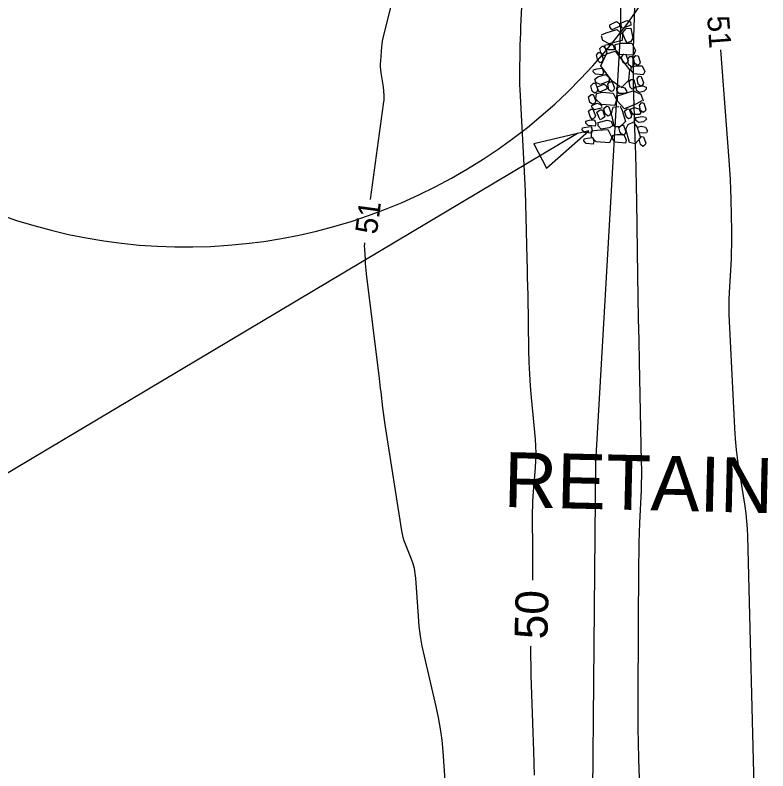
# Model space of a CAD drawing. Extents: x 2384780 to 2405861, y 547869 to 573706.
# Drawn here: x 2397655.6 to 2397724.2, y 552967.9 to 553036.7 of the extents above; entities that cross this region are included whole.
import ezdxf

# ---------------------------------------------------------------- set-up
doc = ezdxf.new("R2010")
doc.units = 0
for name, color, linetype in [('Breaklines', 7, 'Continuous'), ('Old_Level_5', 7, 'Continuous'), ('Old_Level_60', 7, 'Continuous'), ('Old_Level_61', 7, 'Continuous'), ('Old_Level_63', 7, 'Continuous'), ('Sheet Plan CELL', 7, 'Continuous')]:
    doc.layers.add(name, color=color, linetype=linetype)

# ---------------------------------------------------------------- blocks, each defined once
blk = doc.blocks.new('RIPRAP')
at = {"layer": 'Breaklines'}
for points in [[(-0.002, -0.00625), (-0.00625, -0.00775), (-0.016, -0.0125), (-0.02, -0.00675), (-0.02, -0.003), (-0.008, 0.00275), (-0.002, -0.00025), (-0.002, -0.00625)], [(0.01825, -0.00325), (0.01375, -0.005), (0.00325, -0.00975), (0.00025, -0.00375), (0, 0), (0.01125, 0.005), (0.018, 0.00275), (0.01825, -0.00325)], [(-0.0345, -0.0215), (-0.0265, -0.01775), (-0.007, -0.01125), (0.00375, -0.02075), (0.003, -0.0315), (-0.02075, -0.03775), (-0.03225, -0.032), (-0.0345, -0.024)], [(0.012, -0.0355), (0.00825, -0.0295), (0.0035, -0.01775), (0.01025, -0.00925), (0.01825, -0.009), (0.0225, -0.027), (0.01875, -0.033), (0.012, -0.0355)], [(-0.0275, -0.0395), (-0.023, -0.03925), (-0.014, -0.039), (-0.0115, -0.045), (-0.0115, -0.04875), (-0.0235, -0.049), (-0.0295, -0.04475), (-0.0275, -0.0395)], [(-0.0095, -0.039), (0.00025, -0.0365), (0.0205, -0.036), (0.02775, -0.0495), (0.024, -0.05775), (-0.00075, -0.05675), (-0.009, -0.0485), (-0.0095, -0.039)], [(-0.03675, -0.07275), (-0.04075, -0.06825), (-0.04325, -0.0585), (-0.0395, -0.054), (-0.035, -0.054), (-0.031, -0.0665), (-0.033, -0.0705), (-0.03675, -0.07275)], [(-0.0305, -0.05975), (-0.035, -0.05625), (-0.0375, -0.0465), (-0.033, -0.042), (-0.02925, -0.042), (-0.02475, -0.05375), (-0.02675, -0.05825), (-0.0305, -0.05975)], [(-0.00025, -0.11525), (-0.0145, -0.10575), (-0.0355, -0.078), (-0.0255, -0.056), (-0.00975, -0.051), (0.01725, -0.08475), (0.01525, -0.10425), (0.002, -0.11775)], [(0.009, -0.07425), (0.0045, -0.07075), (0.00225, -0.061), (0.00625, -0.05625), (0.01, -0.057), (0.01425, -0.06825), (0.01275, -0.072), (0.009, -0.07425)], [(0.01975, -0.07925), (0.01525, -0.07475), (0.01375, -0.06525), (0.01725, -0.0605), (0.02175, -0.0605), (0.02575, -0.07325), (0.0235, -0.077), (0.01975, -0.07925)], [(0.03125, -0.0765), (0.0265, -0.073), (0.02425, -0.06325), (0.0285, -0.0585), (0.03225, -0.05925), (0.03625, -0.0705), (0.035, -0.07425), (0.03125, -0.0765)], [(-0.0485, -0.08525), (-0.0425, -0.0835), (-0.03275, -0.0825), (-0.0305, -0.08925), (-0.03175, -0.0945), (-0.0445, -0.09325), (-0.049, -0.089), (-0.0485, -0.08525)], [(0.02025, -0.07975), (0.02825, -0.07725), (0.04025, -0.077), (0.045, -0.08725), (0.042, -0.0935), (0.02475, -0.092), (0.02025, -0.0855), (0.02025, -0.07975)], [(-0.046, -0.1025), (-0.04025, -0.098), (-0.02675, -0.09375), (-0.02, -0.09975), (-0.02, -0.10575), (-0.03625, -0.11225), (-0.044, -0.1085), (-0.046, -0.1025)], [(0.03775, -0.114), (0.03325, -0.11025), (0.031, -0.1005), (0.035, -0.096), (0.03875, -0.09675), (0.043, -0.10775), (0.0415, -0.1115), (0.03775, -0.114)], [(-0.046, -0.12775), (-0.0505, -0.12425), (-0.053, -0.1145), (-0.0485, -0.11), (-0.04475, -0.11), (-0.04, -0.12175), (-0.04225, -0.12625), (-0.046, -0.12775)], [(-0.01575, -0.1245), (-0.02025, -0.12125), (-0.022, -0.11125), (-0.0185, -0.10675), (-0.014, -0.10675), (-0.00975, -0.1185), (-0.012, -0.123), (-0.01575, -0.1245)], [(0.0225, -0.12), (0.0185, -0.11625), (0.01675, -0.10675), (0.0205, -0.102), (0.025, -0.102), (0.0285, -0.114), (0.02625, -0.11775), (0.0225, -0.12)], [(-0.023, -0.1195), (-0.02725, -0.12175), (-0.037, -0.126), (-0.041, -0.1195), (-0.041, -0.11625), (-0.029, -0.1115), (-0.02525, -0.1135), (-0.023, -0.1195)], [(-0.00575, -0.118), (0.00025, -0.1155), (0.0085, -0.1175), (0.0125, -0.12425), (0.01025, -0.128), (-0.00175, -0.12825), (-0.00575, -0.12175), (-0.00575, -0.118)], [(0.04, -0.14075), (0.03075, -0.14625), (0.009, -0.15575), (-0.004, -0.14175), (-0.00425, -0.132), (0.024, -0.123), (0.03825, -0.1285), (0.0425, -0.1405)], [(0.048, -0.1195), (0.04425, -0.12325), (0.036, -0.12575), (0.03, -0.122), (0.02975, -0.1155), (0.04175, -0.11375), (0.04775, -0.11575), (0.048, -0.1195)], [(-0.04975, -0.14825), (-0.05425, -0.14475), (-0.05675, -0.135), (-0.05225, -0.1305), (-0.0485, -0.1305), (-0.04375, -0.14225), (-0.046, -0.14675), (-0.04975, -0.14825)], [(-0.04275, -0.12825), (-0.03225, -0.126), (-0.012, -0.1275), (-0.00575, -0.1395), (-0.009, -0.15), (-0.033, -0.1485), (-0.04375, -0.13875), (-0.04275, -0.12825)], [(-0.032, -0.15425), (-0.03625, -0.15575), (-0.046, -0.158), (-0.0505, -0.15375), (-0.05075, -0.15075), (-0.041, -0.146), (-0.035, -0.14825), (-0.03275, -0.152)], [(-0.0215, -0.16975), (-0.02625, -0.1655), (-0.0285, -0.15575), (-0.024, -0.15125), (-0.02025, -0.15175), (-0.01625, -0.163), (-0.01775, -0.1675), (-0.0215, -0.16975)], [(0.00075, -0.15075), (0.0045, -0.15875), (0.011, -0.179), (0.0015, -0.18875), (-0.009, -0.189), (-0.01475, -0.16525), (-0.012, -0.153), (-0.0015, -0.1515)], [(0.043, -0.162), (0.03825, -0.1585), (0.036, -0.14875), (0.04, -0.144), (0.04375, -0.14475), (0.048, -0.15575), (0.04675, -0.1595), (0.043, -0.162)], [(-0.04975, -0.17575), (-0.05375, -0.1705), (-0.05675, -0.16075), (-0.05225, -0.157), (-0.04875, -0.157), (-0.04375, -0.169), (-0.046, -0.1735), (-0.04975, -0.17575)], [(-0.0355, -0.17625), (-0.037, -0.1725), (-0.04125, -0.16275), (-0.03525, -0.158), (-0.0315, -0.158), (-0.02675, -0.17075), (-0.031, -0.174), (-0.0355, -0.17625)], [(0.01625, -0.174), (0.0125, -0.17075), (0.009, -0.16), (0.0135, -0.1555), (0.01725, -0.15625), (0.022, -0.168), (0.02075, -0.17175), (0.01625, -0.174)], [(0.0205, -0.15575), (0.0265, -0.15325), (0.03475, -0.15525), (0.03875, -0.162), (0.0365, -0.16575), (0.0245, -0.166), (0.0205, -0.1595), (0.0205, -0.15575)], [(-0.061, -0.17925), (-0.055, -0.17725), (-0.04525, -0.17625), (-0.043, -0.183), (-0.04425, -0.18825), (-0.057, -0.187), (-0.0615, -0.18275), (-0.061, -0.17925)], [(-0.012, -0.187), (-0.01875, -0.19075), (-0.033, -0.1935), (-0.039, -0.1875), (-0.039, -0.1815), (-0.02275, -0.17675), (-0.01525, -0.17875), (-0.012, -0.187)], [(0.04925, -0.17425), (0.044, -0.17875), (0.03525, -0.1805), (0.02975, -0.177), (0.0295, -0.171), (0.0415, -0.16925), (0.0475, -0.1705), (0.04925, -0.17425)], [(-0.06725, -0.1915), (-0.06125, -0.18975), (-0.0515, -0.18875), (-0.04925, -0.1955), (-0.0505, -0.20075), (-0.06325, -0.1995), (-0.06775, -0.19525), (-0.06725, -0.1915)], [(0.00625, -0.2035), (0.00175, -0.19975), (-0.001, -0.19), (0.0035, -0.1855), (0.00725, -0.1855), (0.012, -0.1975), (0.01, -0.202), (0.00625, -0.2035)], [(0.026, -0.18075), (0.03225, -0.18875), (0.03875, -0.20825), (0.02925, -0.219), (0.01875, -0.21675), (0.012, -0.193), (0.01575, -0.184), (0.026, -0.17925)], [(0.0335, -0.189), (0.0395, -0.18675), (0.04775, -0.18875), (0.0515, -0.1955), (0.04925, -0.19925), (0.03725, -0.1995), (0.0335, -0.19275), (0.0335, -0.189)], [(-0.05075, -0.19675), (-0.0405, -0.195), (-0.021, -0.194), (-0.01375, -0.208), (-0.018, -0.21775), (-0.042, -0.21675), (-0.0505, -0.20725), (-0.05075, -0.19675)], [(-0.0115, -0.204), (-0.00425, -0.2025), (0.0085, -0.20225), (0.01275, -0.21275), (0.01125, -0.2185), (-0.0075, -0.21675), (-0.01225, -0.21075), (-0.0115, -0.204)], [(0.04325, -0.22375), (0.0385, -0.22025), (0.03625, -0.2105), (0.0405, -0.20575), (0.04425, -0.2065), (0.0485, -0.2175), (0.047, -0.22125), (0.04325, -0.22375)], [(-0.064, -0.2115), (-0.058, -0.20975), (-0.04825, -0.20875), (-0.046, -0.2155), (-0.04725, -0.22075), (-0.06, -0.2195), (-0.0645, -0.21525), (-0.064, -0.2115)]]:
    blk.add_lwpolyline(points, dxfattribs=at)

msp = doc.modelspace()

# ---------------------------------------------------------------- linework, layer by layer
at = {"layer": 'Breaklines'}
for p, q in [((2397710.7805, 553035.9345), (2397711.31725, 553298.458)), ((2397706.844, 553025.90475), (2397635.50975, 552983.3955))]:
    msp.add_line(p, q, dxfattribs=at)
msp.add_lwpolyline([(2397704.00825, 553022.72925), (2397707.87, 553026.14325), (2397702.856, 553024.94825)], close=True, dxfattribs=at)
at = {"layer": 'Old_Level_60'}
for points in [[(2397687.9975, 553019.896), (2397689.189, 553028.57225), (2397689.22825, 553028.964), (2397689.23875, 553029.35525), (2397689.22025, 553029.7465), (2397689.17275, 553030.13725), (2397688.97075, 553031.41325), (2397688.9355, 553031.687), (2397688.91675, 553031.9615), (2397688.9145, 553032.2365), (2397688.9285, 553032.512), (2397689.03, 553033.7725), (2397689.05725, 553034.04175), (2397689.0955, 553034.309), (2397689.145, 553034.57475), (2397689.2055, 553034.83825), (2397692.626, 553048.456)], [(2397719.879, 553033.5055), (2397720.63275, 553023.47925), (2397720.69375, 553022.588), (2397720.7425, 553021.69625), (2397720.77925, 553020.80375), (2397720.804, 553019.91075), (2397720.8645, 553016.99275), (2397720.87175, 553016.3675), (2397720.86775, 553015.7425), (2397720.852, 553015.1175), (2397720.825, 553014.493), (2397720.664, 553011.43025), (2397720.638, 553010.774), (2397720.62875, 553010.1175), (2397720.6365, 553009.46125), (2397720.66075, 553008.805), (2397721.14775, 552999.08275), (2397721.2105, 552998.09825), (2397721.3, 552997.1165), (2397721.4165, 552996.1375), (2397721.5595, 552995.16125), (2397722.07025, 552991.977), (2397722.16825, 552991.29375), (2397722.24325, 552990.608), (2397722.295, 552989.9205), (2397722.324, 552989.23075), (2397722.9545, 552964.0495)], [(2397694.94975, 552964.77625), (2397694.603, 552969.6375), (2397694.50825, 552970.676), (2397694.37175, 552971.70825), (2397694.19425, 552972.73425), (2397693.97525, 552973.75375), (2397692.90125, 552978.30875), (2397692.70675, 552979.217), (2397692.55025, 552980.131), (2397692.4315, 552981.05075), (2397692.351, 552981.976), (2397692.123, 552985.4065), (2397692.07575, 552985.85325), (2397691.99425, 552986.292), (2397691.87825, 552986.72275), (2397691.72775, 552987.146), (2397691.17975, 552988.51525), (2397691.07075, 552988.811), (2397690.979, 552989.1115), (2397690.9045, 552989.41675), (2397690.847, 552989.72675), (2397689.36625, 552999.18175), (2397689.29975, 552999.62), (2397689.237, 553000.0585), (2397689.17825, 553000.49775), (2397689.12375, 553000.9375), (2397688.9515, 553002.375), (2397688.9145, 553002.683), (2397688.87725, 553002.991), (2397688.84, 553003.299), (2397688.80225, 553003.60675), (2397687.63775, 553013.133), (2397687.60225, 553013.445), (2397687.57175, 553013.75775), (2397687.546, 553014.07075), (2397687.5255, 553014.38425), (2397687.46675, 553015.40925), (2397687.4595, 553015.62875), (2397687.463, 553015.84775), (2397687.46825, 553015.9315)]]:
    msp.add_lwpolyline(points, dxfattribs=at)
at = {"layer": 'Old_Level_61'}
for points in [[(2397702.0845, 553043.8905), (2397701.665, 553035.6335), (2397701.6385, 553035.06575), (2397701.61675, 553034.49775), (2397701.59975, 553033.9295), (2397701.58775, 553033.36125), (2397701.5555, 553031.5045), (2397701.55225, 553031.1065), (2397701.556, 553030.709), (2397701.56675, 553030.31125), (2397701.5845, 553029.914), (2397701.95525, 553023.00075), (2397702.014, 553021.827), (2397702.0645, 553020.6525), (2397702.10675, 553019.478), (2397702.1405, 553018.303), (2397702.23775, 553014.46425), (2397702.25775, 553013.64175), (2397702.27575, 553012.81925), (2397702.292, 553011.9965), (2397702.30625, 553011.17375), (2397702.388, 553006.15075), (2397702.416, 553005.075), (2397702.46475, 553004.00025), (2397702.53425, 553002.92675), (2397702.62475, 553001.8545), (2397702.98025, 552998.07625), (2397703.027, 552997.42125), (2397703.04425, 552996.7665), (2397703.03175, 552996.11125), (2397702.9895, 552995.45625), (2397702.8035, 552993.31575), (2397702.769, 552992.85675), (2397702.74525, 552992.3975), (2397702.73225, 552991.93775), (2397702.72975, 552991.47775), (2397702.75575, 552987.51), (2397702.7575, 552986.66), (2397702.75175, 552985.80975), (2397702.7425, 552985.23425)], [(2397712.59175, 552964.3795), (2397712.43325, 552969.0075), (2397712.3925, 552970.409), (2397712.36625, 552971.81075), (2397712.35425, 552973.2125), (2397712.3565, 552974.6145), (2397712.44025, 552986.829), (2397712.45075, 552987.73825), (2397712.46925, 552988.6475), (2397712.496, 552989.55625), (2397712.53075, 552990.465), (2397712.65825, 552993.43325), (2397712.6805, 552994.06925), (2397712.6925, 552994.7055), (2397712.69425, 552995.342), (2397712.68575, 552995.97825), (2397712.492, 553005.13675), (2397712.45175, 553007.09925), (2397712.41375, 553009.06175), (2397712.37825, 553011.0245), (2397712.345, 553012.987), (2397712.23575, 553019.70225), (2397712.21, 553021.141), (2397712.179, 553022.57975), (2397712.14325, 553024.0185), (2397712.10275, 553025.457), (2397711.955, 553030.389), (2397711.93175, 553031.44575), (2397711.92525, 553032.50275), (2397711.93575, 553033.5595), (2397711.96275, 553034.61625), (2397712.18775, 553041.2915)], [(2397702.5805, 552979.2365), (2397702.579, 552979.1705), (2397702.57425, 552978.29875), (2397702.58325, 552977.42725), (2397702.60625, 552976.55575), (2397702.8415, 552969.68175), (2397702.87375, 552968.5785), (2397702.8955, 552967.47525)]]:
    msp.add_lwpolyline(points, dxfattribs=at)
at = {"layer": 'Old_Level_63'}
msp.add_arc((2397671.1376, 553065.56701), 50, 238.8092889, 359.1784028, dxfattribs=at)
at = {"layer": 'Sheet Plan CELL'}
msp.add_lwpolyline([(2397710.7805, 553035.9345), (2397708.47325, 552995.96575), (2397708.03925, 552945.9665), (2397707.415, 552895.97025), (2397707.26275, 552887.16575)], dxfattribs=at)

# ---------------------------------------------------------------- block references
at = {"layer": 'Old_Level_5', "xscale": 50, "yscale": 50.00000000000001, "rotation": -0.7239529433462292}
msp.add_blockref('RIPRAP', (2397710.7805, 553035.9345), dxfattribs=at)

# ---------------------------------------------------------------- texts
at = {"layer": 'Breaklines'}
msp.add_text('RETAIN', height=5, rotation=358.6682417, dxfattribs=at).set_placement((2397700.09922, 552991.90644))
at = {"layer": 'Old_Level_60'}
for rotation, p in [(274.2997333, (2397718.64675, 553036.55525)), (82.3967889, (2397688.5665, 553016.6585))]:
    msp.add_text('51', height=2, rotation=rotation, dxfattribs=at).set_placement(p)
at = {"layer": 'Old_Level_61'}
msp.add_text('50', height=3, rotation=88.4521056, dxfattribs=at).set_placement((2397704.09775, 552979.83375))

doc.saveas('drawing.dxf')
